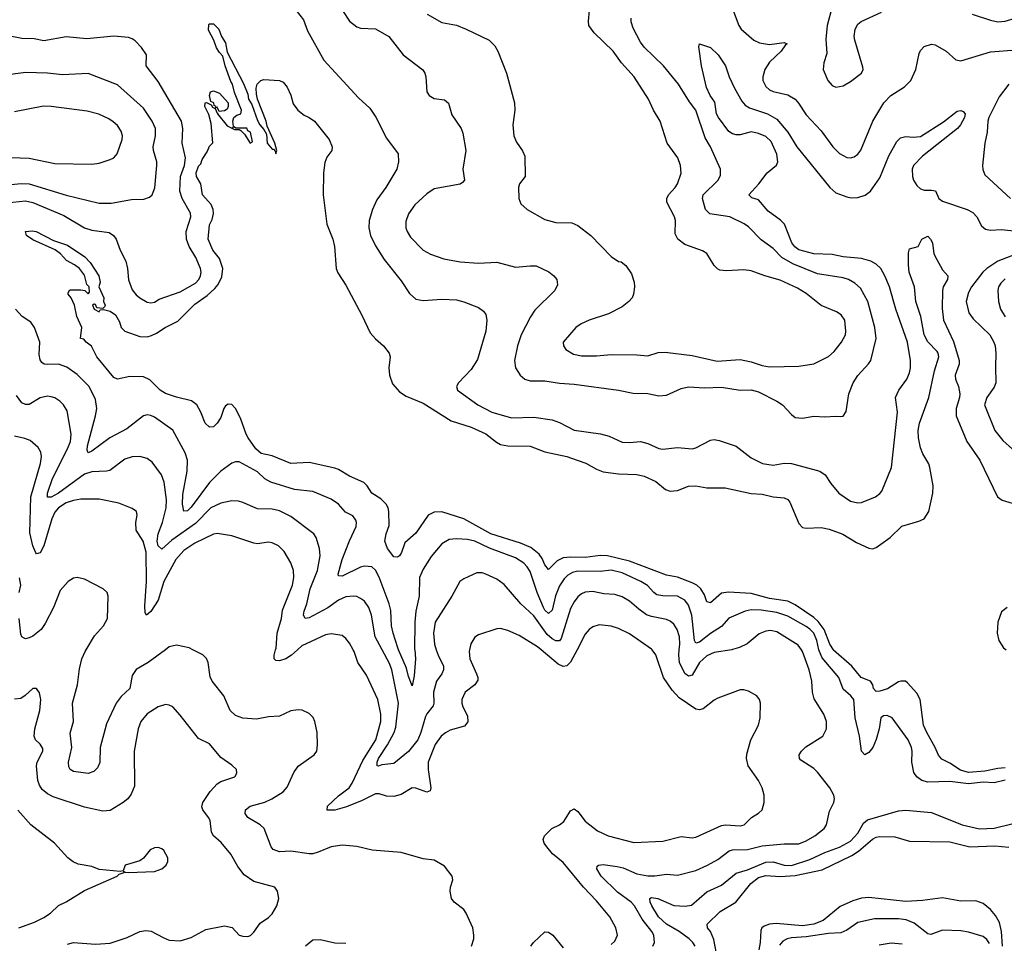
# Model space of a CAD drawing. Header units: inches. Extents: x 1305375 to 1407406, y 744550 to 841633.
# Tile 340 of 509: x 1372558 to 1377905, y 798406 to 803421. Entities that reach past the tile are written whole.
import ezdxf

# ---------------------------------------------------------------- set-up
doc = ezdxf.new("R2010")
doc.units = ezdxf.units.IN
doc.header["$MEASUREMENT"] = 0
doc.layers.add('B3779', color=7, linetype='Continuous')
doc.layers.add('B3870', color=7, linetype='Continuous')

msp = doc.modelspace()

# ---------------------------------------------------------------- linework, layer by layer
at = {"layer": 'B3779', "color": 5}
for points, elevation in [([(1373349.8, 800000), (1373255.6, 799930), (1373190, 799893.5), (1373170, 799860.7), (1373156.3, 799790), (1373110, 799745.3), (1373082.7, 799710), (1373030, 799598.3), (1372996, 799470), (1372992.7, 799387.3), (1372981.5, 799358.5), (1372961.2, 799338.8), (1372930, 799328.2), (1372850, 799338.5), (1372831.6, 799350), (1372825, 799365), (1372823.5, 799390), (1372841.5, 799470), (1372832.4, 799547.6), (1372849.8, 799610), (1372845.4, 799710), (1372871.7, 799810), (1372883.4, 799896.6), (1372895.2, 799950), (1372913.6, 799990), (1372919.6, 800000)], 1120), ([(1375012, 798390), (1375024.1, 798430), (1375025.4, 798450), (1375018.7, 798490), (1374982.9, 798570), (1374969.8, 798590), (1374918, 798630), (1374903, 798650), (1374896, 798690), (1374897.7, 798710), (1374911.3, 798750), (1374907, 798770), (1374865.4, 798825.4), (1374810, 798856.9), (1374750, 798863.9), (1374630, 798898.8), (1374472, 798912), (1374390, 798931.3), (1374310, 798938.2), (1374250, 798929.8), (1374180, 798900), (1374150, 798892.5), (1374130, 798891.6), (1374030, 798906.2), (1373970, 798903.2), (1373934.7, 798914.7), (1373924.2, 798930), (1373885.8, 799030), (1373864.2, 799050), (1373796.4, 799090), (1373783.1, 799110), (1373784.8, 799130), (1373809.6, 799150), (1373890, 799172.8), (1373928.3, 799190), (1373990, 799228), (1374010, 799254), (1374046.9, 799333.1), (1374070, 799367.4), (1374157.7, 799430), (1374172, 799450), (1374176.5, 799483.5), (1374173.8, 799550), (1374161, 799610), (1374151.4, 799631.4), (1374130, 799654), (1374091.8, 799671.8), (1374070, 799674.5), (1374030, 799668.5), (1373970, 799638.8), (1373910, 799636.5), (1373843.9, 799623.9), (1373770, 799629), (1373730, 799642.4), (1373701, 799670), (1373667.3, 799750), (1373603.6, 799830), (1373593.5, 799853.5), (1373581.7, 799930), (1373572.8, 799952.8), (1373552.7, 799972.7), (1373498.3, 800000)], 1120), ([(1374067, 800000), (1374034.8, 799970), (1374003.2, 799950), (1373970, 799939), (1373950, 799942), (1373940.8, 799950), (1373939.4, 799970), (1373948.3, 800000)], 1080), ([(1375001.5, 800000), (1374999.7, 799990), (1375003.5, 799950), (1375039.1, 799870), (1375046, 799850), (1375045.8, 799834.2), (1375030.2, 799810), (1374978.2, 799770), (1374959.8, 799730), (1374959.4, 799710), (1374965.4, 799690), (1374990, 799642), (1374991.9, 799608.1), (1374974.2, 799585.8), (1374896.8, 799563.2), (1374870, 799548.9), (1374846.7, 799530), (1374814.2, 799485.8), (1374776.8, 799390), (1374776.8, 799350), (1374791.1, 799250), (1374787, 799233), (1374770, 799226.2), (1374710, 799248.2), (1374690, 799249.8), (1374630, 799214.6), (1374590, 799202.9), (1374550, 799204.8), (1374510, 799216.7), (1374490, 799217.6), (1374418.8, 799181.2), (1374332.5, 799147.5), (1374270, 799128.7), (1374228.9, 799128.9), (1374229.9, 799150), (1374290, 799206.6), (1374347.4, 799250), (1374364.5, 799275.5), (1374421.6, 799398.4), (1374492, 799510), (1374518.8, 799610), (1374519.5, 799650), (1374502.5, 799730), (1374441.3, 799861.3), (1374394.4, 799930), (1374374, 799990), (1374368.7, 800000)], 1080), ([(1374820.5, 800000), (1374830.1, 799970), (1374859, 799910), (1374860.2, 799890), (1374851.1, 799870), (1374822, 799830), (1374806.3, 799770), (1374808.1, 799710), (1374804.5, 799695.5), (1374770, 799652.5), (1374762.8, 799637.2), (1374737.3, 799550), (1374720.6, 799510), (1374670, 799446.8), (1374590, 799383.1), (1374524.3, 799375.7), (1374507.3, 799367.3), (1374499, 799370), (1374499, 799390), (1374507, 799410), (1374556.6, 799483.4), (1374592.1, 799550), (1374601, 799579), (1374616.2, 799710), (1374580.1, 799890), (1374565.9, 799925.9), (1374526.2, 800000)], 1060), ([(1374703.5, 800000), (1374708.6, 799950), (1374700.9, 799859.1), (1374690, 799804.5), (1374670, 799855.1), (1374659.2, 799899.2), (1374616.3, 800000)], 1040), ([(1375585.5, 800000), (1375550, 799932.4), (1375530, 799912.4), (1375510, 799909.7), (1375482.5, 799922.5), (1375389.8, 800000)], 1080), ([(1375770, 798400.2), (1375790, 798417), (1375804.2, 798450), (1375795.8, 798490), (1375762.9, 798550), (1375690, 798636.2), (1375619.3, 798710), (1375510, 798844.8), (1375452.1, 798892.1), (1375420.7, 798930), (1375406.2, 798950), (1375400.9, 798970), (1375408.7, 798990), (1375447.7, 799030), (1375490.4, 799049.6), (1375513, 799067), (1375550, 799124.9), (1375570, 799136.4), (1375590, 799121.6), (1375630, 799068.9), (1375696.4, 799016.4), (1375754.8, 798990), (1375892.9, 798952.9), (1376050, 798959.8), (1376150, 798986.7), (1376210, 798978.4), (1376230, 798982.9), (1376370, 799046), (1376390.7, 799049.3), (1376470, 799044), (1376493.3, 799050), (1376531.8, 799090), (1376570, 799112), (1376589.6, 799130), (1376601.4, 799170), (1376600.7, 799210), (1376590.8, 799250), (1376569.9, 799289.9), (1376514.7, 799370), (1376505.4, 799410), (1376507.1, 799432.9), (1376528.3, 799511.7), (1376569.5, 799590), (1376579.3, 799630), (1376581.2, 799710), (1376575.3, 799730), (1376562, 799750), (1376515.3, 799775.3), (1376490, 799782.9), (1376470, 799781.6), (1376350, 799736.2), (1376330, 799725.6), (1376270, 799678.7), (1376250, 799673.6), (1376230, 799677.4), (1376138.7, 799738.7), (1376101.1, 799781.1), (1376055.2, 799850), (1376012.5, 799972.5), (1375992.6, 800000)], 1080), ([(1375996.4, 798390), (1376005.3, 798410), (1376002, 798450), (1375991.4, 798470), (1375937.9, 798537.9), (1375896.5, 798610), (1375879, 798630), (1375804.2, 798684.2), (1375715.2, 798770), (1375692.2, 798810), (1375694.5, 798825.5), (1375700.9, 798830), (1375727, 798833), (1375802.6, 798822.6), (1375834.9, 798814.9), (1375910, 798783), (1375970, 798772), (1376007.8, 798772.2), (1376070, 798782.3), (1376130, 798775.8), (1376230, 798801.4), (1376293.3, 798830), (1376350, 798860.2), (1376411.5, 798908.5), (1376430, 798913.5), (1376510, 798914.8), (1376590, 798936), (1376710, 798946.3), (1376790, 798946.7), (1376830, 798962.3), (1376876.4, 798990), (1376926.9, 799030), (1376939.1, 799050), (1376956.5, 799123.5), (1376979.1, 799170), (1376983.1, 799190), (1376979.2, 799210), (1376957.6, 799250), (1376890, 799334.5), (1376870, 799355.1), (1376800.8, 799400.8), (1376793.3, 799410), (1376791.9, 799430), (1376803.5, 799450), (1376828.1, 799471.9), (1376919.1, 799530), (1376939.3, 799570), (1376939.8, 799610), (1376925.8, 799650), (1376872.9, 799732.9), (1376864, 799770), (1376860.9, 799830), (1376845.7, 799890), (1376810, 799989.7), (1376803, 800000)], 1060), ([(1376426, 800000), (1376330, 799984.1), (1376290, 799967.4), (1376250, 799931.2), (1376210, 799861.4), (1376190, 799856.8), (1376170, 799871.5), (1376141.8, 799930), (1376137, 799970), (1376139.7, 800000)], 1060), ([(1377910, 799291.2), (1377850, 799276.7), (1377790, 799280.3), (1377710, 799272.4), (1377610, 799284.3), (1377490, 799281.8), (1377458, 799290), (1377429.6, 799310), (1377413.8, 799333.8), (1377403.5, 799390), (1377405.3, 799450), (1377401.4, 799470), (1377383.1, 799510), (1377296.2, 799630), (1377270, 799642.9), (1377250, 799642), (1377234, 799630), (1377226.3, 799570), (1377210, 799513.2), (1377192, 799470), (1377170, 799442.7), (1377148.7, 799430), (1377129.7, 799449.7), (1377118.4, 799530), (1377095.2, 799630), (1377087.2, 799730), (1377072, 799750), (1377030, 799786.3), (1377006.6, 799850), (1376916.5, 799956.5), (1376901.2, 799990), (1376898.9, 800000)], 1040), ([(1377910, 799358.5), (1377870, 799356), (1377799.2, 799340.8), (1377710, 799334), (1377666.5, 799346.5), (1377610, 799384.5), (1377566.1, 799406.1), (1377548.2, 799428.2), (1377530.4, 799470), (1377483.9, 799550), (1377465.9, 799590), (1377449.2, 799730), (1377430, 799763.9), (1377379.6, 799819.6), (1377368.5, 799828.5), (1377342.8, 799830), (1377330, 799826.2), (1377271.4, 799788.6), (1377230, 799775.4), (1377210, 799774), (1377195.5, 799790), (1377191.4, 799810), (1377178.4, 799830), (1377127.4, 799850), (1377077.9, 799910), (1376978.4, 799998.4), (1376977.4, 800000)], 1020), ([(1372818.6, 798401.4), (1372850, 798410.2), (1372970, 798402), (1373050, 798407.6), (1373142.2, 798437.8), (1373210, 798470.4), (1373243.8, 798476.2), (1373272.6, 798472.6), (1373336.7, 798436.7), (1373370, 798423.7), (1373430, 798420.3), (1373490, 798437.6), (1373570, 798481.7), (1373670, 798500.2), (1373712.5, 798492.5), (1373750.8, 798450), (1373770, 798444), (1373796.4, 798443.6), (1373811.7, 798448.3), (1373830, 798466), (1373864.2, 798515.8), (1373910, 798546), (1373930, 798566), (1373955.1, 798610), (1373966, 798650), (1373959, 798690), (1373944, 798710), (1373830, 798741.5), (1373777.3, 798777.3), (1373743.5, 798823.5), (1373704.4, 798890), (1373652.9, 798952.9), (1373611.2, 798990), (1373599.2, 799010), (1373592.1, 799072.1), (1373584.2, 799090), (1373553.3, 799130), (1373547.4, 799147.4), (1373552.6, 799170), (1373592, 799230), (1373630, 799271.5), (1373650, 799283.9), (1373726, 799310), (1373738, 799330), (1373735.1, 799350), (1373710, 799374), (1373650, 799415.6), (1373589.8, 799489.8), (1373530, 799517.4), (1373430, 799645.6), (1373390, 799689.6), (1373370, 799699.5), (1373350, 799702.9), (1373310, 799689.6), (1373250, 799652), (1373215.5, 799610), (1373202, 799570), (1373179.6, 799450), (1373181.3, 799258.7), (1373164.6, 799215.4), (1373145.5, 799190), (1373120.5, 799170), (1373050, 799126.9), (1373010, 799124.2), (1372910, 799145.7), (1372740.7, 799200.7), (1372710, 799217), (1372681.1, 799241.1), (1372665.1, 799265.1), (1372656.3, 799290), (1372649, 799370), (1372653.8, 799390), (1372683.5, 799450), (1372683.8, 799463.8), (1372670, 799487.6), (1372644.4, 799510), (1372636.8, 799530), (1372639.8, 799570), (1372666.9, 799670), (1372674, 799730), (1372665.8, 799765.8), (1372650, 799789.2), (1372630, 799789.2), (1372588.9, 799751.1), (1372564.2, 799735.8), (1372530, 799731.2)], 1140), ([(1372553.2, 798490), (1372638.6, 798521.4), (1372690, 798545.7), (1372725.6, 798570), (1372770, 798610.4), (1372810, 798630.4), (1372910, 798693), (1373088, 798770), (1373098, 798782), (1373126, 798790), (1373122, 798798), (1373132, 798792), (1373150, 798791.3), (1373290, 798796.4), (1373330, 798810.6), (1373353.2, 798830), (1373363.7, 798850), (1373362.9, 798870), (1373341.6, 798910), (1373330, 798919.7), (1373310, 798925.4), (1373290, 798924), (1373266.2, 798913.8), (1373231, 798869), (1373210, 798853.1), (1373131.3, 798830), (1373119.6, 798800.4), (1373104.7, 798795.3), (1372990, 798806.6), (1372950, 798822.9), (1372875.8, 798835.8), (1372848.4, 798848.4), (1372820.4, 798870), (1372748, 798950), (1372619.2, 799050), (1372548.3, 799128.3)], 1160), ([(1376226.3, 798390), (1376214.1, 798410), (1376193.2, 798430), (1376139.1, 798470), (1376070, 798509.9), (1376027.7, 798550), (1375991.6, 798610), (1375982.8, 798630), (1375981, 798650), (1375990, 798655), (1376023.1, 798650), (1376110, 798610.6), (1376172.4, 798607.6), (1376206.6, 798613.4), (1376290, 798685.4), (1376370, 798722.3), (1376450, 798786.8), (1376510, 798805.1), (1376610, 798847.3), (1376650, 798847.8), (1376710, 798830.5), (1376750, 798828.7), (1376850, 798860.8), (1376930, 798899.3), (1377010, 798927.8), (1377070, 798961), (1377110, 799004.1), (1377140.8, 799059.2), (1377163, 799077), (1377330, 799125.3), (1377370, 799128.5), (1377510, 799116.1), (1377676.3, 799050), (1377770, 799027.8), (1377850, 799031), (1377945.5, 799054.5)], 1040), ([(1376343.2, 798350), (1376327.5, 798427.5), (1376309.3, 798469.3), (1376294.3, 798490), (1376291.6, 798510), (1376361.4, 798578.6), (1376447, 798630), (1376528.9, 798730), (1376570, 798762.9), (1376610, 798773.7), (1376688.4, 798768.4), (1376770, 798773.3), (1376915.4, 798804.6), (1377077.7, 798882.3), (1377113.9, 798906.1), (1377190, 798971.8), (1377210, 798982), (1377230, 798985.6), (1377310, 798984.2), (1377390, 798961.2), (1377610, 798956.6), (1377718, 798930), (1377854.4, 798934.4), (1377930, 798928.5)], 1020), ([(1377895.5, 798390), (1377890.7, 798470.7), (1377878.3, 798518.3), (1377857, 798557), (1377829.8, 798590), (1377790, 798621.8), (1377750, 798636.8), (1377670, 798635.3), (1377570, 798653.8), (1377461.7, 798638.3), (1377370, 798633.6), (1377170, 798654), (1377130, 798651), (1377082.5, 798637.5), (1377013.5, 798606.5), (1376921.5, 798530), (1376870, 798510.3), (1376810, 798501.7), (1376666, 798514), (1376629.7, 798510.3), (1376600.6, 798499.4), (1376588.5, 798490), (1376583.7, 798476.3), (1376580.1, 798410), (1376572.1, 798370)], 1020), ([(1377825.1, 798405.1), (1377810, 798427.4), (1377790, 798442.2), (1377710, 798467.2), (1377670, 798473.5), (1377570, 798476.8), (1377505.8, 798454.2), (1377490, 798456.8), (1377416, 798516), (1377373.1, 798533.1), (1377330, 798539.3), (1377201.2, 798538.8), (1377110, 798518.6), (1377050, 798477.8), (1377017.2, 798462.8), (1376950, 798459.9), (1376830, 798440.9), (1376750, 798435.7), (1376725.3, 798430), (1376702.5, 798417.5), (1376683.7, 798396.3)], 1040), ([(1375334, 798390), (1375348.5, 798410), (1375410, 798467.6), (1375430, 798466.7), (1375453.6, 798450), (1375510, 798380.8)], 1080), ([(1374110, 798392.7), (1374150, 798424), (1374190, 798426.4), (1374270, 798409.1), (1374330, 798406)], 1120), ([(1377350, 798401.9), (1377290, 798406.3), (1377224.8, 798395.2)], 1060)]:
    msp.add_lwpolyline(points, dxfattribs=dict(at, elevation=elevation))
at = {"layer": 'B3870', "color": 5}
for points, elevation in [([(1374272.7, 803530), (1374350, 803412.2), (1374390, 803381.7), (1374410, 803374.6), (1374490, 803370.4), (1374563.1, 803330), (1374641.3, 803230), (1374747.9, 803147.9), (1374758.7, 803130), (1374763.1, 803110), (1374768.9, 803030), (1374781.6, 803010), (1374810, 802993.7), (1374866, 802986), (1374887.7, 802967.7), (1374905.1, 802905.1), (1374954.9, 802830), (1374964.4, 802804.4), (1374980.9, 802710), (1374964.9, 802610), (1374973.7, 802550), (1374963.8, 802536.2), (1374950, 802527.4), (1374810, 802502.3), (1374770, 802475.8), (1374704.9, 802415.1), (1374670, 802366.3), (1374654.5, 802325.5), (1374655, 802290), (1374661.8, 802270), (1374680.5, 802240.5), (1374750.3, 802170), (1374788.7, 802148.7), (1374861.8, 802121.8), (1374950, 802106.7), (1375050, 802099.6), (1375150, 802104.9), (1375250, 802077.7), (1375330, 802085.2), (1375363.7, 802083.7), (1375432.5, 802052.5), (1375459.1, 802030), (1375474.4, 802010), (1375478, 801982), (1375463.8, 801950), (1375356, 801844), (1375331.8, 801808.2), (1375280.7, 801710), (1375261.8, 801650), (1375244.6, 801570), (1375250.3, 801530), (1375277, 801490), (1375302.4, 801470), (1375330, 801459.2), (1375410, 801460.2), (1375490, 801447.3), (1375570, 801442.2), (1375810, 801409.2), (1375890, 801392.2), (1375970, 801391.1), (1376030, 801378.6), (1376070, 801382.8), (1376150, 801418.8), (1376190, 801428.3), (1376277.4, 801422.6), (1376370, 801425.2), (1376470, 801408.8), (1376530, 801410.3), (1376570, 801399.5), (1376670.4, 801350), (1376700.3, 801330), (1376750, 801276.4), (1376770, 801261.3), (1376810, 801256.5), (1376870, 801268.8), (1376930, 801263.7), (1376990, 801268.5), (1377014, 801266), (1377030, 801267.7), (1377046.5, 801293.5), (1377061.5, 801390), (1377084.2, 801450), (1377110, 801488.8), (1377168.4, 801551.6), (1377179.8, 801570), (1377209.8, 801690), (1377202.9, 801750), (1377165, 801890), (1377123.5, 801963.5), (1377094, 801990), (1377059.6, 802010), (1377030, 802019.8), (1376890, 802041), (1376756.1, 802096.1), (1376698, 802130), (1376650, 802178.8), (1376585.4, 802225.4), (1376515.5, 802295.5), (1376492.8, 802312.8), (1376415.1, 802350), (1376306.9, 802366.9), (1376282, 802390), (1376267.1, 802450), (1376269.8, 802470), (1376350.9, 802550), (1376364.1, 802575.9), (1376363.8, 802610), (1376309.1, 802730), (1376280.3, 802780.3), (1376230.7, 802930), (1376195.7, 802975.7), (1376136.2, 803070), (1376054.6, 803170), (1375950, 803271), (1375930, 803298.9), (1375890, 803374.5), (1375879.3, 803410), (1375878.9, 803430)], 1060), ([(1374771.1, 803451.1), (1374850, 803405.7), (1374930, 803391.7), (1374982.8, 803370), (1375107.3, 803310), (1375138.9, 803278.9), (1375154.9, 803250), (1375201.1, 803130), (1375246, 802970), (1375246.3, 802930), (1375236.5, 802850), (1375242, 802790), (1375255.9, 802755.9), (1375289, 802709), (1375300.6, 802680.6), (1375304, 802570), (1375273.4, 802530), (1375267.7, 802510), (1375268.9, 802450), (1375280.5, 802420.5), (1375313.4, 802390), (1375410, 802335.8), (1375470, 802320.2), (1375557.5, 802317.5), (1375590, 802303.1), (1375659.3, 802250), (1375770, 802134.4), (1375810, 802108.2), (1375825.5, 802105.5), (1375850, 802086.8), (1375881.1, 802041.1), (1375894.9, 801994.9), (1375897, 801970), (1375892, 801930), (1375884.4, 801910), (1375866.4, 801890), (1375830, 801862.6), (1375756, 801824), (1375650.2, 801789.8), (1375608, 801770), (1375579.3, 801750), (1375510.5, 801670), (1375510.6, 801650), (1375524, 801630), (1375564.9, 801604.9), (1375610, 801596.5), (1375690, 801596.2), (1375770, 801602.2), (1375910, 801601.7), (1375970, 801595.8), (1376025.3, 801614.7), (1376063.5, 801616.5), (1376210, 801597.5), (1376346.3, 801566.3), (1376470, 801575.3), (1376530, 801563.8), (1376590, 801542.8), (1376630, 801535.5), (1376790, 801540.2), (1376870, 801552.1), (1376950, 801591.5), (1376980.8, 801619.2), (1377021.4, 801670), (1377042.2, 801710), (1377045.3, 801730), (1377038.4, 801790), (1377018.9, 801818.9), (1376994.5, 801834.5), (1376910, 801868.9), (1376830, 801934.1), (1376783, 801963), (1376687.3, 802007.3), (1376605.6, 802030), (1376530, 802058.1), (1376490, 802061.9), (1376396.6, 802056.6), (1376361, 802061), (1376347.4, 802067.4), (1376330, 802085.6), (1376290, 802151.5), (1376266.4, 802166.4), (1376170, 802201.1), (1376131.5, 802230), (1376117.7, 802257.7), (1376119.8, 802330), (1376115.1, 802350), (1376072.4, 802430), (1376072.2, 802450), (1376082.3, 802470), (1376118.4, 802510), (1376129.8, 802530), (1376150, 802586.8), (1376146.2, 802630), (1376132.1, 802670), (1376074.8, 802750), (1376036.4, 802870), (1376000.9, 802930), (1375972.4, 802990), (1375894.8, 803110), (1375827.1, 803187.1), (1375781.5, 803250), (1375678, 803350), (1375649.7, 803390), (1375646.5, 803413.5), (1375658.7, 803530)], 1080), ([(1374059.1, 803470), (1374099.4, 803419.4), (1374121, 803361), (1374210, 803200.5), (1374397.5, 802997.5), (1374460.4, 802940.4), (1374492, 802892), (1374550, 802777.1), (1374612.8, 802692.8), (1374615.5, 802650), (1374606.4, 802610), (1374546.5, 802510), (1374497.2, 802442.8), (1374474.2, 802390), (1374455.8, 802330), (1374453.8, 802290), (1374463.2, 802250), (1374490, 802193), (1374538, 802118), (1374630, 802003.8), (1374675, 801935), (1374710, 801903.7), (1374750, 801896.1), (1374850, 801903.5), (1374930, 801899.6), (1374970, 801888.9), (1375050, 801857.4), (1375077.6, 801837.6), (1375090, 801820.7), (1375095.6, 801790), (1375090.2, 801730), (1375043.8, 801576.2), (1375010, 801521.7), (1374941.6, 801450), (1374930.5, 801430), (1374936.3, 801410), (1375046.7, 801330), (1375122, 801290), (1375230, 801258.6), (1375350, 801263.2), (1375450, 801248.4), (1375490, 801234.2), (1375570, 801192.4), (1375713, 801173), (1375759, 801159), (1375830, 801127.2), (1375870, 801125.3), (1375930, 801130.3), (1375970, 801120.3), (1376030, 801092), (1376050, 801088.4), (1376130, 801097.6), (1376210, 801090.3), (1376230, 801096), (1376310, 801137.4), (1376330, 801140.9), (1376355.9, 801135.9), (1376450, 801104.9), (1376530, 801042), (1376592, 801012), (1376650, 801001.5), (1376710, 801012.7), (1376750, 801011.1), (1376903, 800970), (1376931.8, 800950), (1376962.7, 800902.7), (1377007, 800850), (1377070, 800806.5), (1377110, 800796.9), (1377130, 800798.6), (1377205.2, 800830), (1377230, 800847.7), (1377239.4, 800860.6), (1377292.8, 800990), (1377324.8, 801290), (1377313.8, 801370), (1377332.7, 801410), (1377375.5, 801470), (1377390, 801503), (1377395.9, 801530), (1377395.9, 801570), (1377379.2, 801670), (1377315.9, 801850), (1377282.1, 801970), (1377257.3, 802030), (1377234.2, 802070), (1377210, 802094.3), (1377179.7, 802110), (1377130, 802123.9), (1377030, 802132.8), (1376970, 802146.6), (1376870, 802149.1), (1376790, 802171.8), (1376768.3, 802188.3), (1376752.2, 802210), (1376712.3, 802310), (1376690, 802332.1), (1376622, 802382), (1376570, 802442.2), (1376534.2, 802454.2), (1376517.4, 802470), (1376572.4, 802530), (1376618, 802590), (1376668.2, 802631.8), (1376676.2, 802650), (1376670.4, 802690), (1376639.6, 802759.6), (1376610, 802786.5), (1376570, 802803.1), (1376530, 802811.8), (1376470, 802796.5), (1376450, 802795.3), (1376430, 802801), (1376410, 802814.7), (1376353.8, 802890), (1376343.2, 802910), (1376333.2, 802973.2), (1376308, 803010), (1376288, 803052), (1376260.9, 803170), (1376247, 803273), (1376249.2, 803290), (1376310, 803270.7), (1376350.5, 803230), (1376390.4, 803170), (1376410.4, 803110), (1376439.5, 803050), (1376479.3, 802979.3), (1376497.2, 802957.2), (1376521.7, 802941.7), (1376618.7, 802910), (1376670, 802880.7), (1376730, 802810.2), (1376778.9, 802730), (1376957.6, 802510), (1376990, 802481.5), (1377050, 802459.4), (1377074.5, 802454.5), (1377110, 802456.1), (1377150, 802468.7), (1377178.6, 802490), (1377230, 802562.9), (1377277.7, 802682.3), (1377321, 802759), (1377341.3, 802778.7), (1377370, 802786.5), (1377410, 802782.6), (1377450, 802787.6), (1377574.3, 802865.7), (1377650, 802923.8), (1377670, 802927.3), (1377682, 802922), (1377693, 802910), (1377688.5, 802890), (1377667.5, 802850), (1377651.6, 802830), (1377460.1, 802679.9), (1377411.5, 802630), (1377404.8, 802610), (1377406.8, 802570), (1377411.5, 802550), (1377430, 802520.2), (1377450, 802503.2), (1377470, 802495.6), (1377510, 802496.2), (1377531.1, 802491.1), (1377550.1, 802450.1), (1377570, 802435.9), (1377703.1, 802390), (1377733.6, 802373.6), (1377756.9, 802350), (1377780.9, 802300.9), (1377803.1, 802283.1), (1377830, 802277.8), (1377890, 802281.6), (1377973.2, 802273.2)], 1040), ([(1376433.7, 803470), (1376463.6, 803390), (1376476.5, 803370), (1376544.2, 803310), (1376575.4, 803295.4), (1376630, 803285.6), (1376710, 803296.4), (1376726, 803290), (1376716.4, 803283.6), (1376693.8, 803250), (1376631, 803190), (1376605.3, 803150), (1376593.4, 803110), (1376594.7, 803090), (1376610, 803058), (1376630, 803039.7), (1376650, 803030.2), (1376730, 803012.8), (1376769.5, 802989.5), (1376788.4, 802968.4), (1376830, 802903.6), (1376910, 802818), (1376974.3, 802730), (1377010, 802694.6), (1377050, 802672), (1377070, 802670.3), (1377090, 802675.8), (1377110, 802690.4), (1377127, 802713), (1377190.7, 802870), (1377250.7, 802970), (1377289.9, 803010.1), (1377363.3, 803056.7), (1377397.3, 803090), (1377424.4, 803150), (1377442.3, 803237.7), (1377450, 803254), (1377470, 803274.9), (1377510, 803288), (1377530, 803284.9), (1377590, 803250.4), (1377642.4, 803202.4), (1377670, 803196.9), (1377830, 803247.2), (1377970, 803258.1)], 1060), ([(1376971.1, 803490), (1376943.2, 803390), (1376935.6, 803315.6), (1376942, 803238), (1376925.8, 803185.8), (1376922.4, 803150), (1376946.7, 803090), (1376970, 803063.8), (1376990, 803054.4), (1377030, 803061.3), (1377070, 803084.9), (1377129.6, 803130.4), (1377138.4, 803150), (1377136.6, 803163.4), (1377092.8, 803310), (1377089.7, 803330), (1377095.6, 803370), (1377110, 803396.3), (1377128.3, 803411.7), (1377237.5, 803462.5)], 1080), ([(1377730, 803451.6), (1377830, 803417.7), (1377870, 803410.2), (1377910, 803413.4), (1377969.8, 803430.2)], 1080), ([(1376977.4, 800000), (1376958.4, 800030), (1376927.4, 800110), (1376894.1, 800154.1), (1376870, 800175.4), (1376770, 800244.5), (1376730, 800263.1), (1376630, 800277.5), (1376530, 800306.2), (1376406.7, 800313.3), (1376370, 800306.3), (1376310, 800255.5), (1376297.4, 800257.4), (1376290, 800259.7), (1376277.3, 800297.3), (1376257.8, 800330), (1376236, 800350), (1376210, 800364.1), (1376130, 800393.2), (1376070, 800404.7), (1375870, 800481.4), (1375750, 800509.6), (1375710, 800511.1), (1375630, 800500.1), (1375550, 800502.8), (1375510, 800499), (1375477.9, 800482.1), (1375430, 800436), (1375410, 800460.4), (1375395.3, 800495.3), (1375379.2, 800519.2), (1375334.6, 800554.6), (1375278.8, 800578.8), (1375117.2, 800630), (1374970, 800710.4), (1374850, 800747.9), (1374810, 800746.6), (1374776.5, 800730), (1374710, 800633.7), (1374650, 800580.9), (1374632, 800528), (1374620.4, 800510), (1374610, 800502), (1374590, 800504.8), (1374555.8, 800550), (1374542, 800590), (1374547.9, 800630), (1374564.7, 800675.3), (1374563.4, 800750), (1374558.9, 800770), (1374548.2, 800790), (1374519.6, 800819.6), (1374469.8, 800850), (1374446.1, 800890), (1374427.3, 800907.3), (1374350, 800941.7), (1374290, 800978.4), (1374270, 800985.4), (1374130, 801016.8), (1374030, 801010.9), (1373930, 801052.2), (1373870, 801065.4), (1373840.6, 801090), (1373799.4, 801150), (1373788.4, 801170), (1373758.1, 801258.1), (1373730, 801309.6), (1373710, 801331.5), (1373690, 801333.6), (1373676.2, 801323.8), (1373666.7, 801310), (1373650, 801261.2), (1373630, 801229.4), (1373610, 801209.4), (1373590, 801209.2), (1373565.1, 801230), (1373542, 801290), (1373520.4, 801330), (1373492.2, 801352.2), (1373410, 801371.9), (1373350, 801392), (1373322, 801410), (1373264.9, 801464.9), (1373230, 801481.4), (1373157, 801483), (1373090, 801469.2), (1373070, 801478), (1372977, 801590), (1372947.9, 801647.9), (1372919, 801670), (1372906.3, 801686.3), (1372889.2, 801690), (1372895.3, 801750), (1372869.4, 801809.4), (1372855.3, 801870), (1372838, 801910), (1372822, 801930), (1372822, 801938), (1372830, 801954), (1372890, 801954), (1372911.3, 801951.3), (1372930, 801932), (1372938, 801942), (1372936, 801970), (1372923.7, 801983.7), (1372910, 802034.5), (1372882.4, 802070), (1372856.2, 802090), (1372812.9, 802112.9), (1372779.7, 802150), (1372751.6, 802171.6), (1372630, 802225.1), (1372595.1, 802250), (1372589.3, 802270), (1372625.7, 802274.3), (1372647.3, 802270), (1372742.6, 802222.6), (1372817.3, 802197.3), (1372912.9, 802132.9), (1372941.9, 802101.9), (1372988.2, 802030), (1372996.2, 801996.2), (1372988.2, 801970), (1373015.8, 801910), (1373014.4, 801890), (1373022, 801870), (1373018.4, 801861.6), (1373010, 801853.2), (1372976.4, 801856.4), (1372970, 801875.3), (1372963.6, 801876.4), (1372954, 801870), (1372962, 801850), (1372990, 801834), (1372995.3, 801844.7), (1373012.7, 801847.3), (1373050, 801837.7), (1373077.9, 801817.9), (1373099.6, 801779.6), (1373109.4, 801749.4), (1373130, 801730.5), (1373210, 801700.3), (1373250, 801699.1), (1373274.2, 801705.8), (1373301.5, 801718.5), (1373347.6, 801750), (1373416.6, 801783.4), (1373510, 801876.2), (1373576.7, 801923.3), (1373618.7, 801961.3), (1373636, 801984), (1373655.7, 802024.3), (1373661.1, 802070), (1373643.9, 802123.9), (1373607.9, 802170), (1373581, 802230), (1373590, 802306.8), (1373603.7, 802336.3), (1373611.7, 802368.3), (1373609.2, 802390), (1373597.8, 802417.8), (1373551.6, 802470), (1373542, 802530), (1373519.3, 802570), (1373517, 802590), (1373530, 802626), (1373542, 802638), (1373550, 802662), (1373576.5, 802703.5), (1373590, 802734), (1373607.3, 802752.7), (1373598, 802858), (1373586, 802906), (1373564, 802950), (1373566, 802970), (1373572, 802972), (1373598, 802958), (1373605.4, 802945.4), (1373619.6, 802939.6), (1373630, 802914), (1373634, 802914), (1373632, 802910), (1373685.4, 802845.4), (1373710, 802831.3), (1373718, 802838), (1373714, 802830), (1373724.7, 802824.7), (1373750, 802824.7), (1373759.8, 802819.8), (1373779.9, 802799.9), (1373810, 802751.3), (1373822, 802758), (1373811.1, 802810), (1373798, 802818), (1373791.4, 802831.4), (1373732.7, 802832.7), (1373720.2, 802840.2), (1373715.1, 802870), (1373720.9, 802890), (1373737.1, 802902.9), (1373759, 802910), (1373762.4, 802930), (1373725.5, 803025.5), (1373714.2, 803070), (1373704.8, 803084.8), (1373674.2, 803170), (1373662.4, 803222.4), (1373642.8, 803242.8), (1373627.5, 803267.5), (1373612.8, 803310), (1373583.7, 803363.7), (1373586, 803394), (1373590, 803399.1), (1373610, 803398.7), (1373640.7, 803370), (1373654.4, 803330), (1373676, 803296), (1373685.3, 803245.3), (1373774.5, 803074.5), (1373796.7, 803016.7), (1373801.7, 802990), (1373819.9, 802959.9), (1373850, 802873.4), (1373861.7, 802850), (1373884.9, 802824.9), (1373898.9, 802798.9), (1373902.7, 802750), (1373930, 802717.3), (1373937.3, 802717.3), (1373946.6, 802706.6), (1373950, 802692), (1373955.1, 802710), (1373944.5, 802750), (1373902.9, 802842.9), (1373897, 802870), (1373849.5, 802989.5), (1373844, 803016), (1373842, 803050), (1373848, 803070), (1373868, 803090), (1373884.7, 803095.3), (1373970, 803091.3), (1373990, 803081), (1374010, 803054.8), (1374030, 803011.3), (1374044.2, 802964.2), (1374068.8, 802928.8), (1374102.3, 802902.3), (1374130, 802890.3), (1374159.3, 802870), (1374239.1, 802770), (1374255.5, 802730), (1374253, 802710), (1374225.5, 802674.5), (1374215.3, 802644.7), (1374208.4, 802590), (1374206.4, 802470), (1374226.3, 802310), (1374258, 802230), (1374268.5, 802190), (1374277, 802070), (1374286.4, 802046.4), (1374330, 801979.1), (1374417, 801817), (1374461, 801721), (1374490, 801687.7), (1374534.8, 801650), (1374564.9, 801610), (1374570.4, 801590), (1374563.6, 801530), (1374565.8, 801490), (1374583.3, 801443.2), (1374620.6, 801400.6), (1374657.7, 801377.7), (1374750, 801338.6), (1374902, 801242), (1375010, 801207.8), (1375090, 801172.3), (1375146.8, 801126.8), (1375170, 801114.8), (1375210, 801107.9), (1375330, 801104.7), (1375410, 801074.7), (1375530, 801049.3), (1375586, 801030), (1375632.4, 801012.4), (1375690, 800980.2), (1375726.1, 800966.1), (1375810, 800954.4), (1375910, 800950.8), (1375950, 800941.7), (1376012.7, 800912.7), (1376064.9, 800870), (1376090, 800860.2), (1376130, 800865.2), (1376190, 800887.8), (1376230, 800889.4), (1376290, 800878.6), (1376390, 800878.2), (1376530, 800848.9), (1376590, 800844.8), (1376650, 800831), (1376710, 800824.9), (1376730, 800814.9), (1376741, 800801), (1376790, 800685.5), (1376810, 800664.6), (1376830, 800659.6), (1376910, 800662.9), (1376954.4, 800654.4), (1377027.7, 800627.7), (1377103, 800583), (1377170, 800551.4), (1377190, 800548.1), (1377210, 800555.2), (1377286.1, 800610), (1377348.5, 800671.5), (1377441.9, 800698.1), (1377470, 800711.6), (1377495, 800750), (1377517, 800850), (1377519.3, 800890), (1377501, 800990), (1377494.9, 801010), (1377462.8, 801062.8), (1377450, 801095.6), (1377439.2, 801150), (1377437.6, 801190), (1377444.7, 801230), (1377496.2, 801370), (1377526, 801514), (1377549.8, 801590), (1377546.6, 801610), (1377540, 801620), (1377490, 801672.6), (1377470.8, 801710), (1377452.4, 801810), (1377425, 801890), (1377418.3, 801970), (1377388.9, 802050), (1377384.4, 802090), (1377384.7, 802155.3), (1377390, 802176), (1377438, 802190), (1377458, 802230), (1377490, 802244.7), (1377504.7, 802230), (1377514.8, 802210), (1377522.8, 802150), (1377538.4, 802118.4), (1377570, 802062.8), (1377599.3, 802030), (1377596.5, 802010), (1377574, 801970), (1377568.8, 801950), (1377567.6, 801852.4), (1377574.7, 801790), (1377630, 801673.7), (1377659.8, 801570), (1377659.6, 801550), (1377638.9, 801490), (1377639.8, 801470), (1377656.1, 801430), (1377663.6, 801390), (1377662.1, 801370), (1377643.6, 801310), (1377643.1, 801270), (1377701.7, 801130), (1377772.7, 801030), (1377868.1, 800830), (1377893, 800813), (1377990, 800783.9)], 1020), ([(1372485.9, 802425.9), (1372590, 802438), (1372630, 802429.1), (1372797.9, 802357.9), (1372910, 802291.3), (1372950, 802278.4), (1373044.7, 802264.7), (1373067.7, 802250), (1373081.4, 802230), (1373103.9, 802170), (1373135.3, 802110), (1373144.6, 802070), (1373150, 802007.7), (1373170, 801953.4), (1373190, 801926.9), (1373210, 801910.2), (1373250, 801887.9), (1373270, 801882.8), (1373290, 801887.9), (1373316.1, 801903.9), (1373430, 801943.8), (1373513.8, 801990), (1373532, 802010), (1373541, 802030), (1373543.7, 802050), (1373540.3, 802070), (1373514.8, 802130), (1373479.3, 802190), (1373463.5, 802230), (1373462.5, 802270), (1373487.5, 802350), (1373485.2, 802370), (1373440.8, 802450), (1373428.2, 802490), (1373431.5, 802570), (1373453.2, 802630), (1373459.4, 802670), (1373439.9, 802750), (1373444.5, 802830), (1373437, 802870), (1373310, 803086), (1373245.5, 803170), (1373246.2, 803230), (1373220.4, 803270), (1373185.6, 803305.6), (1373170, 803316.9), (1373150, 803323.5), (1373070, 803332), (1372922.7, 803317.3), (1372810, 803328.4), (1372690, 803305.7), (1372636.3, 803316.3), (1372570, 803319), (1372392.3, 803352.3)], 1040), ([(1372450, 802521.4), (1372568.6, 802531.4), (1372610, 802529.5), (1372810, 802468.1), (1372990, 802425.1), (1373055.4, 802424.6), (1373164.9, 802444.9), (1373233, 802447), (1373263.5, 802456.5), (1373278.4, 802470), (1373292.9, 802507.1), (1373303.2, 802630), (1373302.3, 802650), (1373285, 802710), (1373283.7, 802730), (1373296.2, 802790), (1373295.7, 802830), (1373277.7, 802870), (1373230, 802940.9), (1373090, 803067.8), (1372930, 803128.4), (1372790, 803121.1), (1372709.8, 803129.8), (1372590, 803134.5), (1372386.6, 803106.6)], 1060), ([(1377929.4, 803070.6), (1377878.1, 803001.9), (1377821.3, 802890), (1377815.2, 802870), (1377812.3, 802810), (1377799.6, 802750), (1377786.3, 802630), (1377787.9, 802607.9), (1377799.4, 802579.4), (1377938.7, 802450)], 1060), ([(1372410, 802676.8), (1372609.3, 802669.3), (1372750, 802640.2), (1372950, 802636.5), (1372990, 802642.8), (1373050, 802661.1), (1373070, 802670.4), (1373087.9, 802692.1), (1373115, 802770), (1373116, 802790), (1373110, 802815.6), (1373090, 802847.1), (1373066.7, 802866.8), (1373043, 802883), (1372988.5, 802908.5), (1372924.4, 802924.4), (1372730, 802949.8), (1372688.5, 802951.5), (1372530, 802920.5)], 1080), ([(1378058.3, 802181.7), (1377870.8, 802109.2), (1377810, 802070.5), (1377788.2, 802050), (1377726.7, 801970), (1377710, 801939.6), (1377697.6, 801890), (1377712.9, 801830), (1377736.5, 801796.5), (1377825.8, 801710), (1377849.2, 801670), (1377855.2, 801650), (1377859.7, 801610), (1377856.5, 801536.5), (1377859.6, 801450), (1377850, 801425.1), (1377810.3, 801370), (1377797.7, 801330), (1377853.4, 801190), (1377896.8, 801136.8), (1378001.5, 801041.5)], 1040), ([(1377910, 802013.3), (1377886, 801990), (1377874.2, 801970), (1377870.1, 801949.9), (1377874.3, 801890), (1377884.1, 801850), (1377910, 801808.4)], 1060), ([(1374616.3, 800000), (1374612.1, 800010), (1374586.1, 800090), (1374578.3, 800130), (1374573.6, 800213.6), (1374565.4, 800250), (1374510, 800394), (1374491.3, 800431.3), (1374470, 800450.6), (1374430, 800454.5), (1374410, 800449.1), (1374310, 800400.3), (1374290, 800401.2), (1374288.1, 800410), (1374309.3, 800490), (1374348.6, 800591.4), (1374385.6, 800670), (1374387.4, 800690), (1374383.3, 800703.3), (1374367.3, 800727.3), (1374327.5, 800747.5), (1374289.9, 800789.9), (1374250, 800818.2), (1374150, 800858.9), (1374050, 800870.5), (1373922.9, 800910), (1373890, 800928.7), (1373850, 800965.3), (1373750, 801020.3), (1373730, 801020.3), (1373710, 801012.8), (1373650, 800969.8), (1373590, 800908.9), (1373490, 800774), (1373470, 800753.5), (1373450, 800752.3), (1373443.4, 800790), (1373443.6, 800843.6), (1373467.4, 800970), (1373468.8, 801030), (1373457.3, 801070), (1373390, 801192.4), (1373290, 801262), (1373270, 801272.6), (1373250, 801275.8), (1373230, 801269.7), (1373140, 801200), (1373048.7, 801151.3), (1372950, 801077.4), (1372929.9, 801069.9), (1372924.1, 801084.1), (1372926.5, 801106.5), (1372970.9, 801270), (1372976.7, 801310), (1372970, 801359.6), (1372935, 801430), (1372870, 801495.3), (1372814.6, 801534.6), (1372770, 801549.8), (1372708.8, 801548.8), (1372690.9, 801550.9), (1372679.5, 801559.5), (1372670, 801573.2), (1372663.7, 801603.7), (1372667.6, 801670), (1372639.1, 801750), (1372618, 801778), (1372572, 801810), (1372535.6, 801850)], 1040), ([(1374526.2, 800000), (1374488.6, 800070), (1374468.1, 800188.1), (1374453.7, 800230), (1374430, 800263.9), (1374410, 800278.7), (1374390, 800288.7), (1374371.5, 800291.5), (1374330, 800287.1), (1374290, 800269.8), (1374231.8, 800228.2), (1374150, 800183.2), (1374130, 800173.7), (1374107.8, 800170), (1374099.8, 800190), (1374103.4, 800210), (1374118.4, 800250), (1374135.2, 800330), (1374175.6, 800430), (1374189.8, 800509.8), (1374186.2, 800550), (1374167.7, 800610), (1374156.4, 800630), (1374030, 800723.7), (1373970, 800754.6), (1373930, 800762.6), (1373850, 800764.2), (1373770, 800799.3), (1373746.3, 800806.3), (1373710, 800808.9), (1373650, 800796.5), (1373596.5, 800770), (1373513.7, 800686.3), (1373384.3, 800595.7), (1373330, 800546.2), (1373310, 800564.8), (1373305.2, 800590), (1373310.3, 800630), (1373333.7, 800690), (1373354.1, 800770), (1373354.8, 800814.8), (1373342.5, 800910), (1373328.5, 800950), (1373278, 801018), (1373250, 801038.5), (1373210, 801049.8), (1373170, 801047.7), (1373130, 801034.5), (1373047.1, 800972.9), (1373030, 800968.7), (1372950, 800966.7), (1372910, 800953.2), (1372770, 800850.8), (1372730, 800829.3), (1372710, 800828), (1372709.9, 800850), (1372736.3, 800930), (1372818.8, 801090), (1372834.9, 801130), (1372838.4, 801170), (1372817, 801297), (1372796.9, 801330), (1372776.9, 801350), (1372750, 801367.4), (1372730, 801373.8), (1372710, 801376.4), (1372670, 801368.4), (1372610, 801330.9), (1372590, 801330.8), (1372570, 801340.3), (1372540.9, 801380.9)], 1060), ([(1373948.3, 800000), (1373951, 800009), (1373957, 800090), (1373979.6, 800170), (1373984.7, 800215.3), (1374040.2, 800350), (1374047.7, 800392.3), (1374046.1, 800430), (1374031.6, 800471.6), (1373993.7, 800533.7), (1373963.7, 800563.7), (1373930, 800581), (1373910, 800584.8), (1373850, 800575.6), (1373830, 800578.2), (1373710, 800618), (1373630.6, 800630.6), (1373610, 800627.4), (1373510, 800579.3), (1373450, 800538.1), (1373406.4, 800490), (1373340.6, 800370), (1373310.1, 800270), (1373270, 800208.3), (1373247.7, 800187.7), (1373240.2, 800200.2), (1373237.6, 800237.6), (1373247.7, 800370), (1373244.3, 800530), (1373229.4, 800589.4), (1373191.6, 800650), (1373188.9, 800690), (1373196.8, 800730), (1373192.8, 800750), (1373170, 800766.9), (1373096.4, 800796.4), (1372990, 800817.5), (1372890, 800817.2), (1372850, 800811), (1372810, 800797.2), (1372770, 800770.8), (1372750, 800746.4), (1372732.5, 800710), (1372690, 800563.5), (1372670, 800526.6), (1372650, 800521.4), (1372646.5, 800526.5), (1372630, 800563.5), (1372614.1, 800634.1), (1372619.3, 800830), (1372670.7, 801010.7), (1372677.7, 801050), (1372673.3, 801073.3), (1372658.2, 801098.2), (1372615.8, 801135.8), (1372586.9, 801146.9), (1372530, 801158.9)], 1080), ([(1376898.9, 800000), (1376887.1, 800050), (1376870, 800090.5), (1376850, 800112.3), (1376830, 800125.6), (1376730, 800182.9), (1376670, 800202.3), (1376584.9, 800215.1), (1376530, 800216.7), (1376497.1, 800210), (1376410, 800171.9), (1376370, 800125.7), (1376310, 800088.3), (1376250, 800040.2), (1376230, 800035.1), (1376223.4, 800050), (1376208.1, 800188.1), (1376190, 800242.3), (1376169.9, 800269.9), (1376130, 800290.5), (1376050, 800293), (1376019, 800299), (1376002.2, 800310), (1375967.9, 800347.9), (1375931.3, 800371.3), (1375830, 800418.3), (1375770, 800431.2), (1375710, 800423.9), (1375590, 800426.1), (1375560.9, 800419.1), (1375534.3, 800405.7), (1375514.2, 800385.8), (1375490, 800347.7), (1375467.9, 800292.1), (1375450, 800214), (1375430, 800196.5), (1375410, 800214.5), (1375402.1, 800230), (1375368.1, 800310), (1375330, 800424), (1375315, 800450), (1375296.2, 800470), (1375250, 800498.1), (1375110, 800551.8), (1375030, 800588.8), (1374990, 800599.2), (1374930, 800602.2), (1374890, 800598.5), (1374850, 800574.5), (1374793.7, 800506.3), (1374750, 800437), (1374730, 800392.3), (1374728.4, 800290), (1374709.7, 800210.3), (1374703.7, 800150), (1374703.2, 800003.2), (1374703.5, 800000)], 1040), ([(1372554.9, 800310), (1372565, 800350), (1372556.7, 800390)], 1120), ([(1372919.6, 800000), (1372964.8, 800075.2), (1373014.2, 800130), (1373036, 800170), (1373038.5, 800290), (1373032.6, 800310), (1373011.5, 800331.5), (1372910, 800382.3), (1372870, 800392.3), (1372850, 800388.5), (1372821.1, 800370), (1372778.6, 800321.4), (1372741.8, 800230), (1372697.6, 800142.4), (1372675.5, 800110), (1372630, 800073.5), (1372610, 800063.9), (1372590, 800059.7), (1372582.5, 800062.5), (1372570, 800069.6), (1372563.8, 800083.8), (1372556.1, 800170)], 1120), ([(1376139.7, 800000), (1376142.5, 800030), (1376141.2, 800070), (1376129, 800109), (1376110, 800139.3), (1376090, 800155.9), (1376070, 800164), (1375990, 800179.9), (1375963.1, 800190), (1375919.9, 800219.9), (1375870, 800264.1), (1375830, 800288), (1375790, 800300.2), (1375730, 800303.4), (1375670, 800315.6), (1375630, 800313.2), (1375610, 800304.1), (1375590, 800286.4), (1375570, 800259.8), (1375550, 800224), (1375498.4, 800061.6), (1375490, 800049.2), (1375470, 800047.9), (1375450, 800058.5), (1375423, 800083), (1375350, 800184.1), (1375280.3, 800250), (1375190, 800355.1), (1375150, 800383.1), (1375090, 800410.9), (1375070, 800418), (1375041.6, 800418.4), (1374970, 800385.1), (1374949, 800371), (1374905.7, 800290), (1374815.4, 800150), (1374805.5, 800090), (1374810.9, 800030), (1374820.5, 800000)], 1060), ([(1377920.4, 800230), (1377890, 800205.6), (1377869.5, 800150.5), (1377865.7, 800090), (1377875.5, 800050), (1377901.4, 800010), (1377914.9, 800000)], 1020), ([(1375389.8, 800000), (1375370, 800016.5), (1375270, 800077.4), (1375210, 800105.3), (1375170, 800114.8), (1375150, 800113.7), (1375050, 800081.3), (1375030, 800067.6), (1375007.5, 800032.5), (1375001.5, 800000)], 1080), ([(1375992.6, 800000), (1375990, 800003.5), (1375870, 800086.2), (1375810, 800115.9), (1375770, 800128), (1375704.3, 800135.7), (1375670, 800125.1), (1375650.3, 800110), (1375630, 800084.7), (1375585.5, 800000)], 1080), ([(1376803, 800000), (1376785.6, 800025.6), (1376670, 800098), (1376635.6, 800104.4), (1376610, 800101.6), (1376573.9, 800086.1), (1376508.1, 800031.9), (1376468.1, 800011.9), (1376430, 800000.7), (1376426, 800000)], 1060), ([(1374368.7, 800000), (1374350, 800035.6), (1374330, 800061.3), (1374310, 800076.9), (1374250, 800087.1), (1374219, 800081), (1374090, 800021.5), (1374067, 800000)], 1080), ([(1373498.3, 800000), (1373478.4, 800010), (1373410, 800025.6), (1373370, 800015.1), (1373349.8, 800000)], 1120)]:
    msp.add_lwpolyline(points, dxfattribs=dict(at, elevation=elevation))
at = {"layer": 'B3870', "color": 5, "elevation": 1020}
msp.add_lwpolyline([(1373642, 802922), (1373630, 802946), (1373622, 802942), (1373626, 802950), (1373615.3, 802955.3), (1373613.2, 802970), (1373596.4, 802976.4), (1373588.9, 803008.9), (1373595.3, 803030), (1373610, 803035.5), (1373642.8, 803022.8), (1373690.3, 802970.3), (1373690.4, 802949.6), (1373684.5, 802935.5), (1373670, 802925.2)], close=True, dxfattribs=at)

doc.saveas('drawing.dxf')
